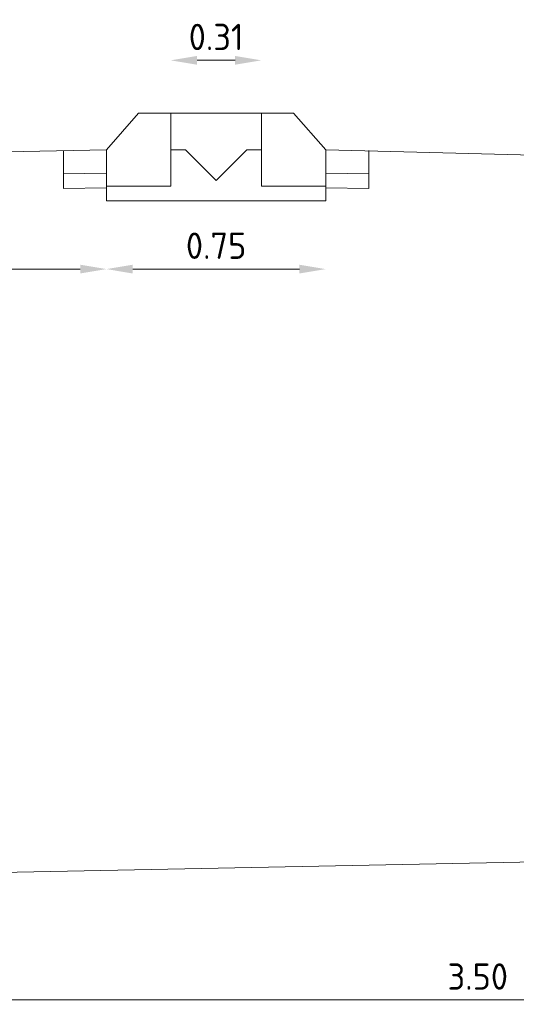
# Model space of a CAD drawing. Header units: metres. Extents: x 196651 to 397723, y 354703 to 710691.
# Tile 273 of 322: x 198979.31 to 198981.01, y 355409.48 to 355412.84. Entities that reach past the tile are written whole.
import ezdxf

# ---------------------------------------------------------------- set-up
doc = ezdxf.new("R2010")
doc.units = ezdxf.units.M
doc.header["$MEASUREMENT"] = 0
doc.layers.add('X-XX-AL-AANPIJLING-M', color=7, linetype='Continuous', lineweight=18)
doc.layers.add('X-XX-XX-DETAIL1-G', color=1, linetype='Continuous', lineweight=18)
doc.styles.add('NLCS-ISO', font='NLCS-ISO.ttf')
doc.dimstyles.new('Jens 1_50 - standaard', dxfattribs={"dimscale": 0.05, "dimtxt": 1.8, "dimasz": 1.8, "dimexe": 2, "dimexo": 2, "dimgap": 0.7, "dimtad": 1, "dimzin": 0, "dimdsep": 46, "dimtxsty": 'NLCS-ISO', "dimcen": 2.5, "dimdle": 2, "dimse1": 1, "dimse2": 1, "dimclrd": 256, "dimclre": 256, "dimclrt": 256, "dimadec": 1, "dimazin": 0, "dimtfac": 1, "dimtdec": 3, "dimtofl": 0, "dimtmove": 1, "dimatfit": 0, "dimfxl": 2, "dimfxlon": 1, "dimtfillclr": 254, "dimtolj": 1, "dimtzin": 0, "dimlwd": 18, "dimlwe": 18, "dimarcsym": 0})

# ---------------------------------------------------------------- blocks, each defined once
blk = doc.blocks.new('*D366')
at = {"layer": 'Defpoints', "color": 0, "transparency": 16777216}
for p in [(198976.3547, 355412.4541), (198979.6047, 355412.4541), (198979.6047, 355411.9907)]:
    blk.add_point(p, dxfattribs=at)
at = {"layer": 'X-XX-AL-AANPIJLING-M', "linetype": 'Continuous', "lineweight": 18, "transparency": 16777216}
blk.add_line((198976.4447, 355411.9907), (198979.5147, 355411.9907), dxfattribs=at)
at = {"layer": 'X-XX-AL-AANPIJLING-M', "transparency": 16777216}
for points in [[(198976.4447, 355412.0057), (198976.4447, 355411.9757), (198976.3547, 355411.9907)], [(198979.5147, 355412.0057), (198979.5147, 355411.9757), (198979.6047, 355411.9907)]]:
    blk.add_solid(points, dxfattribs=at)
at = {"layer": 'X-XX-AL-AANPIJLING-M', "transparency": 16777216, "insert": (198977.9797, 355412.0707), "char_height": 0.09, "attachment_point": 5, "style": 'NLCS-ISO'}
blk.add_mtext('\\A1;3.25', dxfattribs=at)
blk = doc.blocks.new('*D367')
at = {"layer": 'Defpoints', "color": 0, "transparency": 16777216}
for p in [(198979.6047, 355412.4541), (198980.3547, 355412.4541), (198980.3547, 355411.9907)]:
    blk.add_point(p, dxfattribs=at)
at = {"layer": 'X-XX-AL-AANPIJLING-M', "linetype": 'Continuous', "lineweight": 18, "transparency": 16777216}
blk.add_line((198979.6947, 355411.9907), (198980.2647, 355411.9907), dxfattribs=at)
at = {"layer": 'X-XX-AL-AANPIJLING-M', "transparency": 16777216}
for points in [[(198979.6947, 355412.0057), (198979.6947, 355411.9757), (198979.6047, 355411.9907)], [(198980.2647, 355412.0057), (198980.2647, 355411.9757), (198980.3547, 355411.9907)]]:
    blk.add_solid(points, dxfattribs=at)
at = {"layer": 'X-XX-AL-AANPIJLING-M', "transparency": 16777216, "insert": (198979.9797, 355412.0707), "char_height": 0.09, "attachment_point": 5, "style": 'NLCS-ISO'}
blk.add_mtext('\\A1;0.75', dxfattribs=at)
blk = doc.blocks.new('*D368')
at = {"layer": 'Defpoints', "color": 0, "transparency": 16777216}
for p in [(198980.1347, 355412.7049), (198979.8247, 355412.5241), (198980.1347, 355412.5241)]:
    blk.add_point(p, dxfattribs=at)
at = {"layer": 'X-XX-AL-AANPIJLING-M', "linetype": 'Continuous', "lineweight": 18, "transparency": 16777216}
blk.add_line((198979.9147, 355412.7049), (198980.0447, 355412.7049), dxfattribs=at)
at = {"layer": 'X-XX-AL-AANPIJLING-M', "transparency": 16777216}
for points in [[(198979.9147, 355412.7199), (198979.9147, 355412.6899), (198979.8247, 355412.7049)], [(198980.0447, 355412.7199), (198980.0447, 355412.6899), (198980.1347, 355412.7049)]]:
    blk.add_solid(points, dxfattribs=at)
at = {"layer": 'X-XX-AL-AANPIJLING-M', "transparency": 16777216, "insert": (198979.9797, 355412.7849), "char_height": 0.09, "attachment_point": 5, "style": 'NLCS-ISO'}
blk.add_mtext('\\A1;0.31', dxfattribs=at)
blk = doc.blocks.new('*D371')
at = {"layer": 'Defpoints', "color": 0, "transparency": 16777216}
for p in [(198979.1251, 355409.9541), (198982.6251, 355409.9541), (198979.1251, 355409.4907)]:
    blk.add_point(p, dxfattribs=at)
at = {"layer": 'X-XX-AL-AANPIJLING-M', "linetype": 'Continuous', "lineweight": 18, "transparency": 16777216}
blk.add_line((198982.5351, 355409.4907), (198979.2151, 355409.4907), dxfattribs=at)
at = {"layer": 'X-XX-AL-AANPIJLING-M', "transparency": 16777216}
for points in [[(198979.2151, 355409.5057), (198979.2151, 355409.4757), (198979.1251, 355409.4907)], [(198982.5351, 355409.5057), (198982.5351, 355409.4757), (198982.6251, 355409.4907)]]:
    blk.add_solid(points, dxfattribs=at)
at = {"layer": 'X-XX-AL-AANPIJLING-M', "transparency": 16777216, "insert": (198980.8751, 355409.5707), "char_height": 0.09, "attachment_point": 5, "style": 'NLCS-ISO'}
blk.add_mtext('\\A1;3.50', dxfattribs=at)

msp = doc.modelspace()

# ---------------------------------------------------------------- linework, layer by layer
at = {"layer": 'X-XX-XX-DETAIL1-G', "flags": 128}
for points in [[(198979.8258, 355412.5241), (198979.7147, 355412.5241), (198979.6047, 355412.3991), (198979.6047, 355412.2741), (198979.8247, 355412.2741), (198979.8247, 355412.5241)], [(198979.8258, 355412.5241), (198980.1336, 355412.5241)], [(198980.1336, 355412.5241), (198980.2447, 355412.5241), (198980.3547, 355412.3991), (198980.3547, 355412.2741), (198980.1347, 355412.2741), (198980.1347, 355412.5241)], [(198979.6047, 355412.3991), (198976.3547, 355412.3341)], [(198979.4573, 355412.3962), (198979.4573, 355412.2662)], [(198979.8247, 355412.3991), (198979.8747, 355412.3991), (198979.9797, 355412.2941)], [(198980.1347, 355412.3991), (198980.0847, 355412.3991), (198979.9797, 355412.2941)], [(198980.3547, 355412.3991), (198982.3547, 355412.3474)], [(198980.5021, 355412.3962), (198980.5021, 355412.2662)], [(198979.6047, 355412.3191), (198979.4563, 355412.3162)], [(198980.3547, 355412.3191), (198980.5031, 355412.3162)], [(198979.6047, 355412.2691), (198979.4573, 355412.2662)], [(198979.9597, 355412.2241), (198979.6047, 355412.2241), (198979.6047, 355412.2741)], [(198979.9597, 355412.2241), (198980.3547, 355412.2241), (198980.3547, 355412.2741)], [(198980.3547, 355412.2691), (198980.5021, 355412.2662)], [(198982.6251, 355409.9941), (198979.1251, 355409.9241)]]:
    msp.add_lwpolyline(points, dxfattribs=at)

# ---------------------------------------------------------------- dimensions: what is measured, and where the dimension line sits
at = {"layer": 'X-XX-AL-AANPIJLING-M'}
dim = msp.add_aligned_dim(p1=(198979.8247, 355412.5241), p2=(198980.1347, 355412.5241), distance=0.1807, dimstyle='Jens 1_50 - standaard', dxfattribs=at)
dim.commit()
dim.dimension.update_dxf_attribs({"geometry": '*D368', "text_midpoint": (198979.9797, 355412.7849)})
for base, p1, p2, picture, middle in [((198979.6047, 355411.9907), (198976.3547, 355412.4541), (198979.6047, 355412.4541), '*D366', (198977.9797, 355412.0707)), ((198980.3547, 355411.9907), (198979.6047, 355412.4541), (198980.3547, 355412.4541), '*D367', (198979.9797, 355412.0707))]:
    dim = msp.add_linear_dim(base=base, p1=p1, p2=p2, dimstyle='Jens 1_50 - standaard', dxfattribs=at)
    dim.commit()
    dim.dimension.update_dxf_attribs({"geometry": picture, "text_midpoint": middle})
dim = msp.add_linear_dim(base=(198979.1251, 355409.4907), p1=(198982.6251, 355409.9541), p2=(198979.1251, 355409.9541), angle=180, dimstyle='Jens 1_50 - standaard', dxfattribs=at)
dim.commit()
dim.dimension.update_dxf_attribs({"geometry": '*D371', "text_midpoint": (198980.8751, 355409.5707)})

doc.saveas('drawing.dxf')
